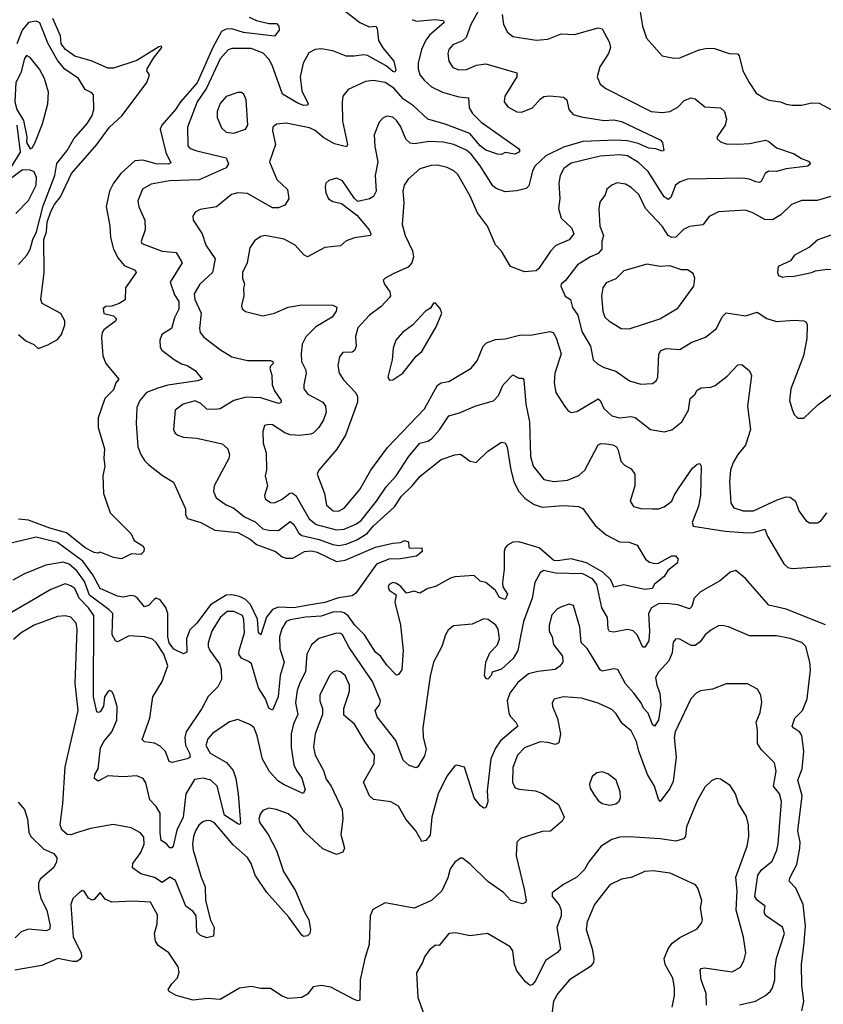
# Model space of a CAD drawing. Extents: x 1771496 to 1971148, y 471553 to 643630.
# Tile 455 of 656: x 1821760 to 1825906, y 606389 to 611469. Entities that reach past the tile are written whole.
import ezdxf

# ---------------------------------------------------------------- set-up
doc = ezdxf.new("R2010")
doc.units = 0

msp = doc.modelspace()

# ---------------------------------------------------------------- linework, layer by layer
at = {"layer": '0CON10XD'}
for points in [[(1824950.6, 611575), (1824972.9, 611435), (1824994.2, 611374.2), (1825075, 611282.2), (1825135, 611271.1), (1825165, 611271.8), (1825265, 611313.8), (1825307.6, 611322.4), (1825345, 611320.7), (1825420, 611295), (1825463.6, 611293.6), (1825471.7, 611281.7), (1825491.5, 611205), (1825523.1, 611145), (1825560.3, 611090.3), (1825598.8, 611065), (1825625, 611054.3), (1825685, 611045.7), (1825715, 611032.5), (1825745, 611028.6), (1825795, 611028.1), (1825845, 611040.8), (1825885, 611037.5), (1825985, 610984.3)], [(1823430.2, 611520.2), (1823515, 611453.8), (1823562.6, 611432.6), (1823597.5, 611435), (1823603.9, 611423.9), (1823611, 611361), (1823633.5, 611323.5), (1823690.6, 611255), (1823700.9, 611209.1), (1823695, 611197.5), (1823685, 611202.3), (1823651.7, 611231.7), (1823554.4, 611284.4), (1823535, 611288.2), (1823485, 611281.4), (1823445, 611281.5), (1823375, 611307.5), (1823315, 611318), (1823285, 611314.6), (1823251.9, 611298.1), (1823222.7, 611245), (1823207.9, 611175), (1823215, 611101.2), (1823249.2, 611035), (1823242.5, 611027.5), (1823225, 611027.1), (1823195, 611037.5), (1823116.2, 611085), (1823062.9, 611235), (1823045, 611265.5), (1823016.4, 611296.4), (1822955, 611321.2), (1822855, 611319.7), (1822835, 611313.9), (1822795, 611266.8), (1822724, 611116), (1822676.5, 611045), (1822626.6, 610915), (1822628.2, 610818.2), (1822640.6, 610805), (1822675, 610792.4), (1822825, 610756.4), (1822837.4, 610725), (1822825.2, 610704.8), (1822686.5, 610643.5), (1822532.6, 610637.4), (1822438.9, 610621.1), (1822393.6, 610595), (1822370.5, 610535), (1822375.8, 610504.2), (1822406.4, 610435), (1822407.5, 610385), (1822386.7, 610325), (1822391.2, 610315), (1822495, 610275.4), (1822568.3, 610268.3), (1822599.1, 610215), (1822537.3, 610115), (1822558.9, 610048.9), (1822580.6, 610015), (1822580.8, 609975), (1822558.5, 609931.5), (1822543.4, 609876.6), (1822494.2, 609845), (1822484, 609815), (1822485, 609780), (1822493.2, 609763.2), (1822556.5, 609716.5), (1822595, 609694.2), (1822625, 609685.7), (1822665, 609660), (1822702.5, 609615), (1822677.5, 609605), (1822525, 609583), (1822472.2, 609567.8), (1822413.8, 609545), (1822379.4, 609505), (1822365, 609467.5), (1822360.7, 609385), (1822370, 609265), (1822385.3, 609225.3), (1822404, 609194), (1822425, 609174.4), (1822497, 609117), (1822553.4, 609083.4), (1822615, 608946), (1822615.4, 608915), (1822626.7, 608895), (1822694.4, 608874.4), (1822766.2, 608836.2), (1822885, 608824.2), (1822949.2, 608789.2), (1822981.2, 608761.2), (1823080, 608725), (1823115, 608698.1), (1823135, 608691.1), (1823168.6, 608691.4), (1823228.8, 608725), (1823265, 608728.1), (1823295, 608721.8), (1823395, 608674.3), (1823438.7, 608681.3), (1823595, 608747.5), (1823685, 608768.8), (1823725, 608772), (1823745, 608782), (1823766.2, 608775), (1823767, 608747), (1823772.3, 608742.3), (1823835, 608743.8), (1823836.7, 608725), (1823808, 608702), (1823725, 608688.1), (1823664.2, 608685.8), (1823600.5, 608659.5), (1823495, 608510.8), (1823475, 608496), (1823405, 608486.1), (1823335, 608462), (1823260.3, 608449.7), (1823175, 608434.8), (1823095, 608438.1), (1823064.2, 608425.8), (1823033.6, 608386.4), (1823005, 608296.2), (1822992.9, 608305), (1822986.3, 608376.3), (1822951.8, 608451.8), (1822925, 608477.4), (1822895, 608492.4), (1822855, 608502.3), (1822825, 608499.8), (1822745, 608450.2), (1822673.9, 608356.1), (1822638.4, 608321.6), (1822621.1, 608275), (1822623.3, 608206.7), (1822605, 608197.3), (1822555, 608221.9), (1822530.9, 608255), (1822524, 608285), (1822525.2, 608405.2), (1822515, 608435.8), (1822485, 608475.8), (1822465, 608484.4), (1822455, 608480), (1822425, 608446.7), (1822405, 608439.2), (1822368.6, 608485), (1822352.5, 608495), (1822335, 608498.6), (1822295, 608489.6), (1822264.8, 608494.8), (1822174.7, 608534.7), (1822138.1, 608605), (1822085.5, 608675.5), (1821955, 608772.5), (1821845, 608799.7), (1821665, 608755.5)], [(1824132.5, 611525), (1824087.5, 611445), (1824063.2, 611376.8), (1824045, 611359.5), (1823995, 611339.4), (1823974.1, 611315.9), (1823968.5, 611295), (1823973.6, 611255), (1823995, 611222.2), (1824025, 611210), (1824065, 611211.2), (1824116.7, 611235), (1824165, 611241.8), (1824324.3, 611195), (1824325.5, 611175), (1824263.5, 611075), (1824260, 611045), (1824279.1, 611019.1), (1824325, 610993.5), (1824348.6, 610991.4), (1824405.8, 611015), (1824445, 611059.4), (1824465, 611072.2), (1824495, 611075.6), (1824565, 611070), (1824583.5, 611055), (1824593.5, 611005), (1824615, 610980), (1824657.3, 610967.3), (1824775, 610949.5), (1824825, 610952.7), (1824865, 610943.1), (1825065, 610850), (1825075.6, 610835), (1825082.5, 610795), (1825075, 610791.2), (1825042.2, 610802.2), (1825005, 610805.5), (1824951, 610831), (1824895, 610843.3), (1824835, 610846.7), (1824665, 610840.2), (1824565, 610810.5), (1824474.1, 610765.9), (1824418.8, 610715), (1824405, 610689.2), (1824395, 610646.7), (1824387.6, 610612.4), (1824372.7, 610597.3), (1824324.6, 610585.4), (1824265, 610581.3), (1824217.9, 610597.9), (1824201.1, 610611.1), (1824136.1, 610715), (1824088.9, 610775), (1824065, 610795.9), (1824000, 610825), (1823945, 610837.1), (1823875, 610840.8), (1823795, 610828.7), (1823775, 610831.2), (1823752.3, 610852.3), (1823725, 610920), (1823705, 610949.2), (1823685, 610965.6), (1823655, 610971.4), (1823635, 610962.5), (1823615, 610940), (1823589.5, 610875), (1823592.1, 610815), (1823608.5, 610735), (1823593.5, 610665), (1823600, 610585), (1823585, 610557.1), (1823565, 610544.5), (1823505, 610531.2), (1823487, 610547), (1823425, 610638), (1823395, 610652), (1823355, 610638.8), (1823340, 610625), (1823335.8, 610604.2), (1823340, 610575), (1823354, 610545), (1823375, 610531.4), (1823421.2, 610521.2), (1823500, 610460), (1823562.5, 610385), (1823571.9, 610365), (1823570, 610355), (1823487, 610343), (1823445, 610327.7), (1823415, 610303.1), (1823335, 610294.4), (1823245, 610245.7), (1823226.2, 610256.2), (1823181.1, 610305), (1823125, 610337.1), (1823025, 610355.6), (1823005, 610350.8), (1822972.3, 610327.7), (1822947.7, 610292.3), (1822933.3, 610215), (1822909.1, 610165), (1822909.2, 610135), (1822920, 610105), (1822914.4, 610084.4), (1822917.5, 610045), (1822903.8, 609995), (1822907.3, 609977.3), (1822925, 609962.9), (1823015, 609940.9), (1823075, 609955.5), (1823145, 609985.5), (1823215, 609998.2), (1823376.6, 609996.6), (1823396.6, 609986.6), (1823392.2, 609965), (1823372.5, 609935), (1823287.8, 609885), (1823236.4, 609833.6), (1823218, 609795), (1823212.5, 609747.5), (1823214.2, 609705), (1823234.7, 609665), (1823238.4, 609645), (1823225.5, 609585.5), (1823226.7, 609565), (1823247.4, 609537.4), (1823325, 609495.6), (1823338.2, 609475), (1823341.2, 609445), (1823327.1, 609405), (1823302.9, 609365), (1823275, 609336.4), (1823259.9, 609330.1), (1823203.1, 609323.1), (1823155, 609327.9), (1823128.2, 609338.2), (1823065, 609379.4), (1823045, 609381.4), (1823023.8, 609375), (1823014, 609345), (1823015.7, 609285), (1823032.2, 609235), (1823033, 609147), (1823027.5, 609115), (1823038.9, 609065), (1823022.5, 609015), (1823027, 608997), (1823055, 608978.5), (1823075, 608975.6), (1823115, 608994.6), (1823153.1, 609026.9), (1823165, 609028.7), (1823185, 609013.8), (1823254.1, 608894.1), (1823289.5, 608865), (1823395, 608836.4), (1823435, 608841), (1823495, 608866.3), (1823521.2, 608885), (1823601.6, 608985), (1823650.4, 609059.6), (1823701.8, 609115), (1823766.4, 609213.6), (1823825, 609284.6), (1823865, 609293.8), (1823885, 609307.3), (1823926.7, 609353.3), (1823975, 609424.5), (1824029.8, 609440.2), (1824113.6, 609476.4), (1824205, 609502.2), (1824230.2, 609529.8), (1824254.5, 609585), (1824305, 609637.5), (1824335, 609620), (1824355, 609619.2), (1824361.1, 609611.1), (1824372, 609485), (1824391.1, 609395), (1824395.4, 609215), (1824410, 609165), (1824465, 609097.5), (1824515, 609086.9), (1824586.7, 609093.3), (1824645, 609117.8), (1824675, 609145.8), (1824743.8, 609276.2), (1824758.1, 609281.9), (1824785, 609280.9), (1824820, 609275), (1824838.6, 609265), (1824848.2, 609248.2), (1824861.2, 609191.2), (1824880.9, 609170.9), (1824915, 609152), (1824934, 609125), (1824933.3, 609065), (1824909.4, 608985), (1824926.8, 608956.8), (1824965, 608946.7), (1825025.4, 608945.4), (1825055, 608946.2), (1825084.7, 608955.3), (1825124.6, 608985), (1825135.8, 609015), (1825159.4, 609050.6), (1825231.4, 609155), (1825255, 609175.8), (1825268.8, 609178.8), (1825275.6, 609165.6), (1825272.5, 609015), (1825261.3, 608958.7), (1825229.4, 608875), (1825235, 608856.2), (1825399.9, 608829.9), (1825515, 608821.1), (1825545, 608822.9), (1825605, 608841.1), (1825618.8, 608805), (1825701.5, 608661.5), (1825722.4, 608642.4), (1825745, 608638.1), (1825975, 608652.5)], [(1824249.5, 611495), (1824255.6, 611445), (1824277.5, 611405), (1824305, 611381.9), (1824425, 611363.6), (1824485, 611368.9), (1824553.7, 611396.3), (1824622.4, 611392.4), (1824745, 611426.9), (1824765, 611422.5), (1824800.9, 611355), (1824808.9, 611325), (1824798.1, 611295), (1824752.5, 611225), (1824740, 611175), (1824755, 611136.2), (1824784.6, 611114.6), (1825017.5, 610995), (1825075, 610989.6), (1825115, 610996.2), (1825155, 611017.5), (1825188.3, 611051.7), (1825225, 611066), (1825245, 611060.6), (1825295, 611018.9), (1825375, 611014.6), (1825395.4, 610995), (1825407.3, 610955), (1825400, 610925), (1825358.6, 610865), (1825358.6, 610855), (1825375, 610838.9), (1825405, 610828.2), (1825465, 610826.2), (1825525, 610830), (1825607.4, 610847.4), (1825625, 610840.6), (1825665, 610808.5), (1825755, 610777.5), (1825793.2, 610753.2), (1825829.7, 610739.7), (1825840, 610725), (1825826.8, 610713.2), (1825715, 610699.4), (1825665, 610685.9), (1825622.3, 610687.7), (1825606.7, 610675), (1825585, 610634.4), (1825575, 610628.9), (1825557, 610633)], [(1821755, 610205.8), (1821796.5, 610255), (1821814.6, 610285), (1821828.1, 610335), (1821847.5, 610375), (1821881.2, 610508.8), (1821941.9, 610665), (1821952.1, 610727.9), (1822005.3, 610795), (1822040, 610855), (1822109.6, 610935), (1822134.4, 610975), (1822142.5, 611005), (1822140.5, 611080.5), (1822131.7, 611091.7), (1822098.8, 611108.8), (1822063.3, 611165), (1821993.8, 611213.8), (1821956.7, 611256.7), (1821907, 611345), (1821863.5, 611453.5), (1821845, 611461.5), (1821805, 611454.7), (1821773.4, 611415), (1821745.6, 611344.4)], [(1822945, 611482), (1822982, 611465), (1823045, 611448.8), (1823085, 611449.1), (1823097.8, 611435), (1823098.8, 611415), (1823075, 611384.3), (1822915, 611403.2), (1822855, 611421.4), (1822825, 611419.3), (1822801.7, 611408.3), (1822755.9, 611325), (1822676.5, 611143.5), (1822589.7, 611045), (1822564.8, 611005.2), (1822494.5, 610925), (1822485.6, 610905), (1822514.4, 610784.4), (1822539.4, 610730.6), (1822525.8, 610724.2), (1822465.2, 610724.8), (1822395, 610744.7), (1822355, 610740.8), (1822282.5, 610675), (1822244.1, 610625.9), (1822224.1, 610585), (1822206.8, 610505), (1822225.4, 610405), (1822228.8, 610345), (1822244, 610285), (1822268.3, 610238.3), (1822300, 610200), (1822356.2, 610176.2), (1822361.4, 610165), (1822305.8, 610085), (1822305, 610024), (1822274.2, 610005), (1822235, 609990.8), (1822205, 609988.7), (1822191.7, 609978.3), (1822195, 609953.1), (1822245, 609941.4), (1822260, 609925), (1822255, 609913.8), (1822195, 609868.6), (1822186.7, 609855), (1822182.8, 609827.2), (1822189.4, 609735), (1822204.8, 609694.8), (1822271.2, 609615), (1822257.1, 609595), (1822245, 609558.6), (1822200, 609515), (1822165.6, 609415), (1822165.6, 609365), (1822198.6, 609255), (1822193.8, 609205), (1822198.8, 609165), (1822188.8, 609115), (1822193.3, 609025), (1822226.7, 608925), (1822335, 608816.2), (1822351.7, 608781.7), (1822395, 608754.2), (1822401.8, 608741.8), (1822400.4, 608725), (1822385, 608709.5), (1822337.3, 608712.7), (1822285, 608688), (1822245, 608694), (1822175, 608722.5), (1822165, 608717.5), (1822145, 608720), (1822098.8, 608745), (1822001.4, 608821.4), (1821916, 608845), (1821805, 608886.8), (1821755, 608892.2)], [(1821755, 609845.3), (1821792.5, 609812.5), (1821834.1, 609794.1), (1821855, 609772.5), (1821905, 609790.8), (1821955, 609818.9), (1821976.7, 609845), (1821993, 609895), (1821992.5, 609915), (1821972.8, 609952.8), (1821876.2, 610005), (1821869.1, 610025), (1821886.2, 610165), (1821884.4, 610335), (1821898.6, 610375), (1821902.7, 610425), (1821921.4, 610478.6), (1821940, 610515), (1821970.7, 610555), (1822027.1, 610675), (1822158, 610825), (1822223.7, 610915), (1822289.3, 610975), (1822416.7, 611145), (1822430, 611185), (1822416.2, 611205), (1822418.1, 611215), (1822450.2, 611269.8), (1822493.3, 611325), (1822491.7, 611331.7), (1822478.8, 611328.8), (1822365, 611258.5), (1822245, 611218.9), (1822215, 611219.6), (1822135, 611255.4), (1822045, 611281.2), (1821996.8, 611315), (1821975.2, 611345), (1821970.7, 611385), (1821931.2, 611475)], [(1823785, 611469.2), (1823805, 611460.6), (1823905, 611470), (1823944.2, 611464.2), (1823950.8, 611455), (1823875, 611389.6), (1823855, 611363.6), (1823833.5, 611315), (1823815.3, 611245), (1823815.3, 611215), (1823824.6, 611185), (1823847.2, 611157.2), (1823885, 611121.8), (1823941.4, 611095), (1824025, 611070.4), (1824076.2, 611065), (1824078.8, 611015), (1824096.4, 610985), (1824141.1, 610941.1), (1824333.3, 610805), (1824340, 610795), (1824336, 610785), (1824315, 610775.8), (1824265, 610783.8), (1824245.7, 610774.3), (1824225.5, 610774.5), (1824165, 610796.2), (1824135, 610818.7), (1824081.9, 610881.9), (1823955, 610929.8), (1823865.6, 610955.6), (1823791.1, 611025), (1823739.5, 611059.5), (1823690.5, 611115), (1823645, 611144.2), (1823585.5, 611154.5), (1823545, 611149.5), (1823455, 611109.4), (1823427.1, 611075), (1823423.2, 611043.2), (1823425.4, 610945), (1823450.9, 610825), (1823447, 610813), (1823385, 610828), (1823329.9, 610859.9), (1823285, 610897.9), (1823255, 610911.4), (1823135, 610935.5), (1823085, 610929.2), (1823066.2, 610915), (1823063.8, 610895), (1823080, 610825), (1823048.5, 610735), (1823087.5, 610645), (1823142.7, 610592.7), (1823149.2, 610545), (1823127.8, 610512.2), (1823095, 610498), (1823065, 610497.9), (1822935, 610573.1), (1822885, 610576.2), (1822853, 610567), (1822775, 610503.3), (1822690.9, 610489.1), (1822665, 610476.7)], [(1821815, 610802.9), (1821825, 610808), (1821838.2, 610831.8), (1821878.8, 610931.2), (1821906, 611035), (1821909.7, 611095), (1821888.8, 611165), (1821863.4, 611213.4), (1821814.1, 611274.1), (1821795, 611284.4), (1821785, 611268.1), (1821766.9, 611195), (1821739.8, 611145), (1821735.8, 611045), (1821745.3, 611005), (1821779.5, 610949.5), (1821796.5, 610865), (1821795.8, 610835), (1821815, 610802.9)], [(1822865, 610883.3), (1822925, 610903.8), (1822936.7, 610925), (1822928, 611055), (1822916.2, 611085), (1822905, 611093.3), (1822885, 611093.8), (1822825, 611073.3), (1822795, 611036.2), (1822778.8, 610995), (1822779.1, 610965), (1822801.7, 610911.7), (1822825, 610888.1), (1822865, 610883.3)], [(1821745.9, 610925), (1821763.5, 610785), (1821713.5, 610705)], [(1825557, 610633), (1825525, 610646.2), (1825490.6, 610650.6), (1825205, 610645.7), (1825167.2, 610632.8), (1825144, 610616), (1825118.6, 610551.4), (1825105, 610540.5), (1825085, 610554.5), (1825002.5, 610685), (1824952.2, 610732.2), (1824895, 610767.1), (1824855, 610771.3), (1824755.2, 610764.8), (1824605, 610729.3), (1824567.9, 610702.1), (1824548.8, 610665), (1824541.2, 610625), (1824546.6, 610546.6), (1824539.7, 610495), (1824553.8, 610445), (1824607.7, 610395), (1824619.6, 610365), (1824595, 610332.7), (1824526.6, 610303.4), (1824497.8, 610275), (1824438.1, 610185), (1824425, 610173.8), (1824365, 610169), (1824291.8, 610195), (1824245, 610274.5), (1824215, 610306.7), (1824173.8, 610403.8), (1824122.4, 610472.4), (1824082.6, 610562.6), (1824020.5, 610670.5), (1823999.9, 610689.9), (1823965.8, 610705.8), (1823915, 610717.7), (1823882.6, 610717.4), (1823825, 610699.6), (1823763.9, 610646.1), (1823744.5, 610615), (1823736.5, 610585), (1823742.5, 610525), (1823732.7, 610412.7), (1823749.1, 610355), (1823787, 610277), (1823791.8, 610245), (1823783.6, 610215), (1823765, 610191.4), (1823690.8, 610159.2), (1823645, 610136.2), (1823635.6, 610125), (1823641.8, 610105), (1823670.5, 610065), (1823673.3, 610045), (1823668.1, 610035), (1823625, 609988.9), (1823565, 609944.4), (1823505, 609878.6), (1823492.9, 609835), (1823496.6, 609785), (1823488.3, 609761.7), (1823475, 609753.8), (1823427.8, 609752.2), (1823410.3, 609729.7), (1823401.9, 609685), (1823408.1, 609645), (1823430.5, 609610.5), (1823494.7, 609544.7), (1823503.2, 609525), (1823503.2, 609495), (1823441.2, 609325), (1823396, 609254), (1823303.5, 609145), (1823294.4, 609125), (1823332.2, 609025), (1823342.9, 608965), (1823376.7, 608935), (1823405, 608933.8), (1823435, 608948.2), (1823514.3, 609045.7), (1823571.8, 609145), (1823657.4, 609262.6), (1823848.8, 609461.2), (1823915, 609583.1), (1823935, 609595.5), (1823975, 609602.5), (1824089.5, 609670.5), (1824120.5, 609709.5), (1824151.9, 609785), (1824168.3, 609801.7), (1824215, 609818.8), (1824265, 609822.8), (1824345, 609842.5), (1824395, 609841.6), (1824495, 609861.2), (1824512.5, 609855), (1824527.7, 609827.7), (1824553.8, 609745), (1824521.6, 609645), (1824517.7, 609595), (1824526.4, 609546.4), (1824572.6, 609472.6), (1824590.3, 609450.3), (1824605, 609442), (1824635, 609447.1), (1824745, 609513.1), (1824755, 609504), (1824773.2, 609463.2), (1824815, 609425.4), (1824855, 609415.4), (1824915, 609421.8), (1824935, 609417.5), (1825015, 609354.4), (1825085, 609342.5), (1825125, 609352.5), (1825176.9, 609395), (1825210, 609455), (1825219.2, 609515), (1825243.3, 609535), (1825255, 609557.5), (1825275, 609569.5), (1825325, 609573.1), (1825348.3, 609581.7), (1825410, 609630), (1825465, 609688), (1825485, 609690), (1825525, 609656.7), (1825536.2, 609633.8), (1825514.5, 609475), (1825529.5, 609355), (1825505.3, 609274.7), (1825465, 609225.6), (1825441.5, 609185), (1825427.8, 609145), (1825421.5, 609085), (1825428.9, 608975), (1825445, 608950), (1825492.5, 608935), (1825545, 608934.7), (1825667.8, 608992.2), (1825715, 609007.7), (1825735, 609006.4), (1825762.2, 608985), (1825779.4, 608935), (1825816.2, 608885), (1825835, 608872.9), (1825876.4, 608873.6), (1825894.2, 608885), (1825924.2, 608925)], [(1821740.9, 610469.1), (1821805, 610535.8), (1821845.3, 610615), (1821846.8, 610655), (1821835, 610684), (1821815, 610692.5), (1821775, 610693.8), (1821637.9, 610592.1)], [(1825950.6, 610559.4), (1825875, 610535.4), (1825795, 610536.6), (1825742, 610515), (1825687.3, 610462.7), (1825644.1, 610435.9), (1825605, 610437.7), (1825542.7, 610472.7), (1825505, 610485.5), (1825365, 610477.8), (1825316.6, 610453.4), (1825285, 610410.8), (1825215, 610401.5), (1825185, 610386.2), (1825145, 610347.5), (1825125, 610345.4), (1825105, 610355.4), (1825074, 610404), (1824987.9, 610495), (1824955, 610566.7), (1824915, 610603.3), (1824885, 610621.1), (1824843, 610627), (1824814.3, 610615.7), (1824788.8, 610595), (1824780, 610565), (1824752.7, 610527.3), (1824747.3, 610492.7), (1824753.1, 610403.1), (1824771.3, 610355), (1824763.5, 610325), (1824764.1, 610285), (1824745, 610262.7), (1824705, 610246.2), (1824637.5, 610205), (1824576.3, 610123.7), (1824552.9, 610105), (1824551.1, 610095), (1824575, 610042.5), (1824601.9, 610025), (1824611.3, 609985), (1824639.7, 609945), (1824660.2, 609860.2), (1824705.3, 609785.3), (1824718.6, 609715), (1824742.4, 609692.4), (1824776.2, 609675), (1824836, 609655), (1824905.6, 609605.6), (1824965, 609589.4), (1825025, 609591.4), (1825044.2, 609605), (1825052.2, 609625), (1825057.1, 609742.9), (1825067, 609763), (1825095, 609773.5), (1825165, 609766.7), (1825225, 609803.5), (1825298.5, 609831.5), (1825355, 609875.7), (1825384.7, 609935.3), (1825405, 609956.5), (1825505, 609941.1), (1825565, 609960), (1825615, 609927.3), (1825665, 609912.5), (1825755, 609919.5), (1825805.6, 609915.6), (1825817.9, 609907.9), (1825822.5, 609895), (1825820.5, 609825), (1825804.4, 609735), (1825738.1, 609565), (1825730.8, 609505), (1825745, 609457.5), (1825755, 609432.5), (1825775, 609412.5), (1825805, 609412.5), (1825877.2, 609482.8), (1825980.2, 609559.8)], [(1822665, 610476.7), (1822653.9, 610456.1), (1822656, 610435), (1822701.1, 610365), (1822720, 610305), (1822769.6, 610235), (1822755.7, 610164.3), (1822689.5, 610105), (1822660.5, 610055), (1822664.5, 610025), (1822696.9, 609955), (1822687.7, 609875), (1822691.8, 609855), (1822711.1, 609831.1), (1822795.7, 609765), (1822855, 609730.4), (1822935, 609710.8), (1823055, 609710), (1823066.7, 609705), (1823068, 609695), (1823055, 609682), (1823051.3, 609668.7), (1823060.8, 609635), (1823063.3, 609585), (1823074.3, 609554.3), (1823108.9, 609505), (1823107.9, 609492.1), (1823095, 609488.9), (1823005, 609518.4), (1822928, 609522), (1822865.9, 609504.1), (1822795, 609462.1), (1822767.6, 609457.6), (1822725, 609460.5), (1822695, 609488.5), (1822665, 609502.2), (1822604.2, 609485.8), (1822562.5, 609455), (1822554.4, 609355.6), (1822562.5, 609335), (1822575.4, 609325.4), (1822605, 609315.6), (1822675, 609310), (1822805, 609281.5), (1822833.6, 609255), (1822842.2, 609225), (1822838.9, 609205), (1822763.8, 609065), (1822760.4, 609035), (1822773.1, 609003.1), (1822825, 608965.6), (1822865, 608949.1), (1822920.5, 608905), (1822975, 608878.1), (1823015, 608842.9), (1823045.3, 608834.7), (1823095, 608834.3), (1823155, 608879.3), (1823173.8, 608865), (1823200.8, 608820.8), (1823215, 608808.2), (1823305, 608788.1), (1823375, 608761.6), (1823406.4, 608756.4), (1823445, 608762.9), (1823498.8, 608785), (1823552.2, 608817.8), (1823585, 608858.1), (1823693.6, 608955), (1823729.6, 609010.4), (1823785.7, 609064.3), (1823826.1, 609113.9), (1823935, 609200.4), (1824005, 609224.6), (1824035, 609227.8), (1824085, 609192.2), (1824115, 609184.4), (1824175, 609242.5), (1824245, 609289.2), (1824265, 609286), (1824275, 609263.3), (1824291.6, 609155), (1824310.3, 609085), (1824335.6, 609035.6), (1824368, 608998), (1824415, 608967.8), (1824455, 608954.7), (1824565, 608962.9), (1824643.1, 608956.9), (1824665, 608948), (1824729.6, 608859.6), (1824785, 608810.8), (1824855, 608775.6), (1824905, 608774.3), (1824945, 608758.8), (1824988.8, 608685), (1825009.8, 608669.8), (1825035, 608662.7), (1825055, 608666), (1825125, 608702.9), (1825143.3, 608703.3), (1825157.5, 608685), (1825151.2, 608665), (1825103.4, 608626.6), (1825085, 608596.2), (1825035, 608557.5), (1825022.5, 608535), (1824985, 608530), (1824875, 608553.9), (1824825, 608541.9), (1824809.2, 608579.2), (1824769.4, 608619.4), (1824685, 608667.7), (1824605, 608687.7), (1824535, 608677.1), (1824515, 608679.6), (1824440, 608745), (1824335.3, 608774.7), (1824305, 608772.9), (1824277.5, 608757.5), (1824265, 608744), (1824259.6, 608725), (1824260.4, 608635), (1824250.4, 608565), (1824252.6, 608542.6), (1824276.8, 608505), (1824265, 608478.6), (1824235, 608487.5), (1824214.7, 608524.7), (1824165, 608565.5), (1824135, 608573.1), (1824105, 608601.4), (1824005.4, 608595.4), (1823981.9, 608588.1), (1823905, 608544.3), (1823866.1, 608533.9), (1823825, 608510), (1823795, 608520), (1823755, 608510), (1823726.2, 608545), (1823705, 608560.8), (1823685, 608565.5), (1823666.2, 608555), (1823662, 608542), (1823666.4, 608526.4), (1823701.7, 608501.7), (1823695.9, 608464.1), (1823724.3, 608345.7), (1823738.9, 608215), (1823732, 608115), (1823715, 608090), (1823705, 608086.7), (1823695, 608096), (1823655, 608139.1), (1823624, 608184), (1823595, 608205.4), (1823539.5, 608295), (1823489.2, 608345), (1823455, 608393.8), (1823435, 608408.4), (1823415, 608413.5), (1823375, 608412), (1823315, 608391.2), (1823235, 608386.3), (1823155, 608372.9), (1823135, 608363.8), (1823112.9, 608327.1), (1823100, 608285), (1823102.8, 608225), (1823125.3, 608155), (1823104.8, 608085), (1823093.3, 607975), (1823065, 607907.1), (1823045, 607917.8), (1823027.6, 607965), (1822992.2, 608022.2), (1822956, 608145), (1822945, 608156.4), (1822905.4, 608175.4), (1822891.1, 608195), (1822891.8, 608215), (1822919.5, 608305), (1822917.4, 608375), (1822909.2, 608395), (1822865, 608416.2), (1822830, 608415), (1822795.3, 608385), (1822750.8, 608315), (1822732.4, 608255), (1822732, 608235), (1822740.4, 608215), (1822791.9, 608145), (1822799.4, 608115), (1822801.1, 608065), (1822782.6, 608027.4), (1822732.3, 607977.7), (1822699.6, 607915), (1822618.6, 607795), (1822613, 607765), (1822615.7, 607725.7), (1822636.2, 607685), (1822639.5, 607665), (1822625, 607656.1), (1822547.3, 607637.3), (1822532, 607642), (1822513, 607693), (1822485, 607721.5), (1822456.1, 607736.1), (1822403.5, 607743.5), (1822391.4, 607755), (1822430.9, 607865), (1822447.6, 607975), (1822496.2, 608055), (1822525.2, 608135), (1822504.1, 608195), (1822465, 608255.5), (1822445, 608272.3), (1822404.6, 608284.6), (1822325, 608290), (1822265, 608259.4), (1822255, 608264.2), (1822237.1, 608295), (1822240.5, 608405), (1822222.2, 608425), (1822120.7, 608500.7), (1822095, 608570), (1822055, 608625.2), (1822015, 608659.3), (1821985, 608670.5), (1821895, 608654.7), (1821785, 608610.4), (1821725, 608577.3)], [(1825695, 610140), (1825715, 610143.8), (1825755, 610146.2), (1825845, 610164), (1825865, 610173.8), (1825925, 610182), (1826015, 610180), (1826115, 610257.5), (1826126.2, 610275), (1826116, 610325), (1826065, 610355.6), (1826025, 610366), (1825965, 610364), (1825877.3, 610332.7), (1825835, 610296.2), (1825757.5, 610255), (1825737.5, 610225), (1825672.5, 610195), (1825670, 610165), (1825675, 610150), (1825695, 610140)], [(1824905, 609874.4), (1825062, 609925), (1825155, 609981.4), (1825238.6, 610095), (1825242.9, 610135), (1825235, 610158.8), (1825205, 610178.6), (1825175, 610178.6), (1825115, 610198.8), (1825065, 610195.6), (1824995, 610207.1), (1824876.3, 610173.7), (1824835, 610132.2), (1824785, 610111.1), (1824768.1, 610085), (1824761.9, 610045), (1824768.1, 609965), (1824778.6, 609935), (1824799.2, 609915), (1824863.3, 609875), (1824905, 609874.4)], [(1823668.8, 609608.8), (1823685, 609610.8), (1823736.7, 609645), (1823806.3, 609733.7), (1823835, 609758), (1823909.2, 609885), (1823938.6, 609955), (1823929.7, 609979.7), (1823905, 610006.2), (1823895, 610006.2), (1823879.9, 609980.1), (1823854.2, 609965), (1823786.2, 609893.8), (1823734.3, 609855), (1823700.8, 609815), (1823687.8, 609775), (1823682.5, 609715), (1823660, 609625), (1823668.8, 609608.8)], [(1825917.9, 608347.9), (1825715, 608427.7), (1825625, 608448.9), (1825505, 608586.8), (1825455, 608627.1), (1825425, 608619.1), (1825375.7, 608575), (1825272.3, 608517.7), (1825240, 608485), (1825227.8, 608442.2), (1825215, 608430), (1825155, 608449.7), (1825095, 608457.6), (1825055, 608454.8), (1825019.1, 608435), (1825004.8, 608405.2), (1825009.7, 608315), (1825005.4, 608265), (1824985, 608232), (1824975, 608231.2), (1824945.4, 608295), (1824925, 608316.9), (1824895, 608323.8), (1824825, 608309.1), (1824803.5, 608313.5), (1824796.5, 608326.5), (1824793.4, 608385), (1824762.8, 608435), (1824737, 608555), (1824714.7, 608585), (1824665, 608610), (1824525, 608613.8), (1824463, 608627), (1824445.4, 608614.6), (1824417.8, 608565), (1824404.1, 608485), (1824359.7, 608365), (1824343.9, 608286.1), (1824330.8, 608215), (1824306.1, 608173.9), (1824245, 608118.9), (1824197.7, 608102.3), (1824192.5, 608085), (1824175, 608066.7), (1824165, 608070), (1824158.8, 608085), (1824164.6, 608155), (1824185, 608202.5), (1824225, 608244.4), (1824235.7, 608274.3), (1824228.4, 608325), (1824216.1, 608346.1), (1824177.5, 608375), (1824155, 608378.5), (1824095, 608350.6), (1823997.6, 608342.4), (1823971.2, 608318.8), (1823957.5, 608295), (1823938.5, 608235), (1823894.7, 608155.3), (1823877.3, 608082.7), (1823839.3, 607815), (1823842.5, 607765), (1823856.7, 607705), (1823848.9, 607671.1), (1823813.8, 607615), (1823805, 607610), (1823769.3, 607620.7), (1823739.2, 607649.2), (1823700.6, 607750.6), (1823605, 607872.9), (1823593.4, 607905), (1823615.9, 607935), (1823620.9, 607955), (1823580, 608055), (1823460.8, 608230.8), (1823425.7, 608295.7), (1823415, 608302.7), (1823395, 608303.8), (1823303.4, 608276.6), (1823265.4, 608244.6), (1823241.5, 608195), (1823234.8, 608105.2), (1823205, 608048.6), (1823192.2, 608007.8), (1823184, 607945), (1823194.7, 607885), (1823173.4, 607836.6), (1823161.2, 607785), (1823160, 607715), (1823175.3, 607625), (1823187.8, 607595), (1823215, 607555.5), (1823233.5, 607496.5), (1823223, 607477), (1823125, 607521.2), (1823092.8, 607542.8), (1823049.8, 607589.8), (1823013.6, 607653.6), (1822985.8, 607775), (1822969.1, 607815), (1822950.8, 607830.8), (1822885, 607857.9), (1822843.4, 607846.6), (1822754.4, 607785.6), (1822730.7, 607759.3), (1822720.8, 607725), (1822742.7, 607685), (1822827.2, 607637.2), (1822861.8, 607595), (1822876, 607555), (1822888.2, 607475), (1822898.7, 607321.3), (1822895, 607316.2), (1822885, 607320), (1822816.5, 607365), (1822778.6, 607515), (1822745.8, 607545.8), (1822706.1, 607556.1), (1822661.7, 607548.3), (1822616.8, 607475), (1822603.1, 607355), (1822571.6, 607288.4), (1822551.9, 607205), (1822545, 607197.1), (1822535, 607197.1), (1822517.8, 607217.8), (1822490.5, 607235), (1822484.8, 607274.8), (1822484.8, 607374.8), (1822465, 607410), (1822431.5, 607445), (1822411.2, 607531.2), (1822397.1, 607555), (1822365, 607567.3), (1822295, 607562.9), (1822215, 607567.5), (1822165, 607540), (1822146.4, 607555), (1822147.9, 607575), (1822165.9, 607604.1), (1822176.8, 607713.2), (1822194.7, 607745.3), (1822235.3, 607794.7), (1822261.1, 607855), (1822262.9, 607925), (1822245, 607987.5), (1822235, 608003.8), (1822225, 608008.8), (1822215, 608002), (1822198.5, 607975), (1822192.4, 607927.6)], [(1822192.4, 607927.6), (1822175, 607898), (1822165, 607894.2), (1822158.8, 607898.8), (1822141.4, 607975), (1822142.6, 608395), (1822115.2, 608435), (1822067.5, 608485), (1822044, 608534), (1822025, 608548.7), (1821995, 608557.8), (1821920.8, 608529.2), (1821655.2, 608374.8)], [(1825795.6, 606355), (1825806.2, 606405), (1825795.8, 606485.8), (1825794.1, 606595), (1825807, 606707), (1825814.3, 606795), (1825801.2, 606905), (1825765, 606988.6), (1825730.6, 607025), (1825734.5, 607045), (1825769.5, 607110.5), (1825784.8, 607195.2), (1825785.8, 607225), (1825773.8, 607285), (1825796.9, 607465), (1825774.6, 607545), (1825796.1, 607605), (1825805.6, 607695), (1825795, 607775.8), (1825785, 607793.1), (1825753.1, 607813.1), (1825744.5, 607825), (1825759.4, 607865), (1825798.9, 607905), (1825822, 607965), (1825839.1, 608115), (1825836.2, 608155), (1825816, 608236), (1825795, 608255.6), (1825735, 608276.4), (1825665, 608289.5), (1825525, 608290.6), (1825417.3, 608337.3), (1825385, 608344), (1825365, 608342), (1825325, 608319.2), (1825295.7, 608295), (1825271.2, 608258.8), (1825245, 608240.5), (1825225, 608240.5), (1825165, 608273.1), (1825145, 608274.2), (1825132, 608258), (1825126.9, 608203.1), (1825109.5, 608160.5), (1825055, 608102.9), (1825040.8, 608075), (1825046.8, 608035), (1825062.4, 607995), (1825067.7, 607935), (1825055.3, 607855), (1825035, 607823.8), (1825025, 607833.3), (1825002, 607892), (1824977.9, 607917.9), (1824966, 607945), (1824927.9, 607995), (1824885, 608042.7), (1824845.9, 608115.9), (1824825, 608120.9), (1824765, 608107.3), (1824754.6, 608115), (1824713.9, 608183.9), (1824687.1, 608225), (1824656.7, 608256.7), (1824649.4, 608335), (1824617, 608447), (1824595, 608454), (1824555, 608440), (1824535, 608429.2), (1824505, 608399.2), (1824491.1, 608345), (1824491.5, 608315), (1824507.1, 608285), (1824514.2, 608245), (1824561.1, 608185), (1824561.8, 608155), (1824546.9, 608133.1), (1824523.1, 608116.9), (1824433.7, 608106.3), (1824385, 608093.4), (1824329.7, 608050.3), (1824288.2, 607995), (1824275.9, 607955), (1824283.2, 607893.2), (1824290.4, 607875), (1824320.4, 607845), (1824330, 607825), (1824241.4, 607748.6), (1824215, 607710.6), (1824191.2, 607655), (1824171.5, 607491.5), (1824175.5, 607434.5), (1824165, 607402.5), (1824155, 607401.2), (1824135, 607414.2), (1824104.6, 607455), (1824055, 607612.5), (1824015, 607623.3), (1824005, 607620), (1823964.1, 607565.9), (1823919.7, 607475), (1823887.2, 607355), (1823877.4, 607262.6), (1823855, 607234.3), (1823835, 607230), (1823803.1, 607285), (1823751.9, 607345), (1823715, 607412.2), (1823675, 607434.4), (1823585.4, 607445.4), (1823564.4, 607465), (1823534.3, 607535), (1823589.1, 607630.9), (1823590.6, 607675), (1823540, 607745), (1823487.9, 607835), (1823431.8, 607881.8), (1823431.9, 607915), (1823451.7, 607971.7), (1823461.5, 608005), (1823461.1, 608035), (1823438.9, 608085), (1823415, 608103.8), (1823395, 608110.5), (1823375, 608103.1), (1823358.9, 608085), (1823308.6, 607985), (1823308.6, 607955), (1823323.1, 607915), (1823322.5, 607885), (1823285.3, 607784.7), (1823275.3, 607715.3), (1823284.8, 607674.8), (1823327.1, 607595), (1823341.2, 607551.2), (1823366.9, 607515), (1823423.1, 607395), (1823427.5, 607345), (1823417.5, 607265), (1823436.7, 607195), (1823426.5, 607173.5), (1823395, 607161.9), (1823325, 607190.9), (1823229.7, 607279.7), (1823191.9, 607335), (1823145, 607372.5), (1823084.7, 607394.7), (1823045, 607400.4), (1823015, 607389.5), (1823000.5, 607370.5), (1822994, 607345), (1822998.9, 607325), (1823042, 607265), (1823085, 607182.5), (1823122.1, 607075), (1823183.1, 606975), (1823228.9, 606865), (1823252.2, 606825), (1823261.4, 606775), (1823257.1, 606755), (1823245, 606742.9), (1823225, 606738.6), (1823215, 606745.7), (1823148.3, 606838.3), (1823035.6, 606965.6), (1822975.6, 607055), (1822954.9, 607114.9), (1822935, 607145.9), (1822861.9, 607211.9), (1822765, 607324.7), (1822745, 607335.4), (1822725, 607337.3), (1822705, 607330.5), (1822685, 607313.3), (1822666.6, 607285), (1822657.5, 607255), (1822651.2, 607215), (1822654.8, 607184.8), (1822696.3, 607045), (1822717.3, 606995), (1822719.5, 606925), (1822744, 606824), (1822763.3, 606785), (1822759.5, 606740.5), (1822725, 606732.2), (1822693.8, 606743.8), (1822675, 606763.3), (1822670.8, 606845), (1822655, 606868.1), (1822617.5, 606895), (1822565, 607028.5), (1822535, 607044.5), (1822495, 607018.5), (1822455, 607042.7), (1822385, 607062.4), (1822342.8, 607092.8), (1822344.7, 607115), (1822385, 607172.2), (1822402.6, 607215), (1822400.8, 607250.8), (1822383.6, 607273.6), (1822335, 607299.8), (1822242.5, 607317.5), (1822125, 607296.9), (1822054.2, 607274.2)], [(1822054.2, 607274.2), (1822025, 607264.5), (1822005, 607265.6), (1821978.6, 607288.6), (1821968.5, 607315), (1821983.8, 607425), (1821995.4, 607615), (1822061.8, 607905), (1822046.8, 608045), (1822057.3, 608325), (1822051.8, 608355), (1822025, 608386.5), (1821995, 608393.6), (1821955, 608389.6), (1821835, 608344.6), (1821768.1, 608305), (1821729.3, 608270.7)], [(1825473, 606387), (1825555.3, 606404.7), (1825607.1, 606435), (1825633.1, 606456.9), (1825644.4, 606475), (1825655.6, 606515), (1825655.5, 606565), (1825665, 606627.5), (1825705.4, 606755), (1825695, 606788), (1825607.5, 606847.5), (1825600.8, 606865), (1825605.9, 606895.9), (1825565, 606926.6), (1825553.4, 606945), (1825568.7, 607055), (1825587.6, 607082.4), (1825641.8, 607128.2), (1825666, 607185), (1825673.5, 607216.5), (1825690.2, 607435), (1825679.4, 607475), (1825649.1, 607515), (1825662.8, 607592.8), (1825654.5, 607634.5), (1825585, 607703.1), (1825566.5, 607735), (1825566.5, 607805), (1825559.4, 607845), (1825579.4, 607895), (1825588.8, 607948.8), (1825583.4, 607983.4), (1825566, 608015), (1825515, 608042.9), (1825405, 608043.1), (1825335, 608015.7), (1825273.2, 608006.8), (1825250, 607995), (1825222.9, 607965), (1825141.3, 607795), (1825137.3, 607765), (1825146.4, 607665), (1825130.8, 607539.2), (1825115, 607502.2), (1825065, 607436.2), (1825055, 607447.5), (1825035.3, 607515.3), (1824998.4, 607575), (1824953.5, 607695), (1824942.9, 607745), (1824915, 607800.6), (1824868.3, 607838.3), (1824837.2, 607887.2), (1824815, 607909.4), (1824745, 607943.5), (1824658.2, 607968.2), (1824565, 607975.7), (1824517.3, 607962.7), (1824508, 607945), (1824508.6, 607925), (1824534.5, 607864.5), (1824550.8, 607785), (1824541.9, 607738.1), (1824525, 607730), (1824485, 607740.6), (1824445, 607742.9), (1824365, 607713.1), (1824328.5, 607675), (1824305, 607611.2), (1824303.2, 607535), (1824315, 607507.1), (1824335, 607500), (1824420.9, 607490.9), (1824457.4, 607477.4), (1824540.1, 607420.1), (1824569.4, 607355), (1824558.6, 607335), (1824498.1, 607281.9), (1824455, 607280.5), (1824374.5, 607255.5), (1824343.8, 607245), (1824324.7, 607225.3), (1824321.2, 607155), (1824363, 606983), (1824373.4, 606925), (1824370, 606915)], [(1824805, 607416.2), (1824835, 607423.3), (1824852.3, 607437.7), (1824859.2, 607455), (1824858.6, 607485), (1824837.5, 607545), (1824795, 607578.6), (1824765, 607588), (1824737.3, 607582.7), (1824714, 607565), (1824699.2, 607525), (1824702.5, 607505), (1824721.7, 607471.7), (1824745, 607440), (1824765, 607425.8), (1824805, 607416.2)], [(1825302.9, 606385), (1825301.1, 606445), (1825276.6, 606515), (1825270, 606565), (1825275.5, 606574.5), (1825293.1, 606576.9), (1825435, 606556.7), (1825478.6, 606581.4), (1825496.7, 606613.3), (1825505.5, 606655), (1825494.5, 606735.5), (1825456.8, 606875), (1825460.8, 606975), (1825454.7, 607045), (1825513.6, 607205), (1825521.5, 607255), (1825520.4, 607315), (1825508.9, 607358.9), (1825468.6, 607425), (1825452.5, 607475), (1825425, 607518.8), (1825375, 607550), (1825355, 607553.8), (1825328.6, 607541.4), (1825295, 607510), (1825255, 607438.8), (1825200.9, 607305), (1825195.6, 607255), (1825185, 607243.3), (1825145, 607230.4), (1825065, 607243.4), (1824905, 607253.3), (1824855, 607251.1), (1824815, 607240), (1824759.2, 607205), (1824695.5, 607125), (1824674.5, 607085), (1824635, 607045.5), (1824565, 607007.5), (1824508, 606965), (1824507.5, 606945), (1824542.7, 606902.7), (1824553.9, 606875), (1824553.1, 606845), (1824531.1, 606785), (1824550, 606675), (1824535, 606657.1), (1824472.1, 606615), (1824420.4, 606509.6), (1824405, 606491.1), (1824395, 606485.5), (1824389.1, 606489.1), (1824368.9, 606505), (1824325, 606561.4), (1824313.5, 606595), (1824304, 606665), (1824290, 606685), (1824265, 606702.1), (1824174.4, 606754.4), (1824085, 606742.1), (1824008.1, 606758.1), (1823975, 606753.8), (1823925, 606692.5), (1823905, 606693.8), (1823875, 606671.2), (1823848, 606635), (1823838.8, 606605), (1823807.7, 606552.3), (1823814.3, 606425), (1823843.4, 606343.4)], [(1821752, 607432), (1821785.6, 607395), (1821800, 607345), (1821807.3, 607277.3), (1821818, 607255), (1821885, 607190), (1821936.8, 607166.8), (1821951.9, 607145), (1821950.9, 607125), (1821937.3, 607095), (1821865.8, 607035), (1821858.1, 607015), (1821857.5, 606985), (1821870, 606935), (1821900.2, 606875), (1821917.3, 606795), (1821914.3, 606775), (1821895, 606768.5), (1821805, 606776.4), (1821767.3, 606762.7), (1821736.9, 606733.1)], [(1824370, 606915), (1824355, 606907.6), (1824294.3, 606925), (1824255.7, 606965.7), (1824175, 607022.5), (1824085, 607111.9), (1824045, 607142.5), (1824035, 607143.3), (1824005, 607123.3), (1823981.7, 607088.3), (1823968.7, 607041.3), (1823937.9, 606975), (1823885, 606925.6), (1823795, 606885.7), (1823646.4, 606913.6), (1823581.7, 606878.3), (1823567.5, 606845), (1823562.4, 606697.6), (1823540, 606625), (1823516.9, 606515), (1823515, 606411.2), (1823505, 606407.5), (1823485, 606414.3), (1823365, 606477.5), (1823315, 606486.7), (1823275, 606480), (1823245, 606442.5), (1823216.1, 606423.9), (1823145, 606420), (1823115, 606431.4), (1823055, 606470.4), (1823005, 606471.6), (1822955, 606481.1), (1822895, 606471.8), (1822795, 606414.6), (1822728.8, 606418.8), (1822655, 606410.2), (1822567.5, 606435), (1822532.2, 606455), (1822526.9, 606465), (1822545, 606495.8), (1822575, 606526.7), (1822583.1, 606555), (1822577.3, 606582.7), (1822528.9, 606655), (1822475, 606692.5), (1822460.4, 606715), (1822456.1, 606755), (1822469.2, 606805), (1822471.1, 606851.1), (1822435, 606915.8), (1822345, 606920.7), (1822235, 606916), (1822202.1, 606932.1), (1822175, 606966.2), (1822145, 606930), (1822135, 606926.2), (1822115, 606936.2), (1822092.9, 606972.9), (1822085, 606976), (1822071.4, 606968.6), (1822034.7, 606935.3), (1822024, 606905), (1822036, 606735), (1822078, 606655), (1822078.8, 606635), (1822070.2, 606619.8), (1822055, 606610.9), (1822035, 606610.4), (1821957.5, 606625), (1821875, 606590), (1821734.6, 606565.4)], [(1825126.4, 606375), (1825137.9, 606435), (1825138.5, 606475), (1825129.5, 606525), (1825089.5, 606595), (1825084.6, 606625), (1825105, 606675.8), (1825125.7, 606705), (1825165, 606734.4), (1825255, 606779.2), (1825278.8, 606811.2), (1825282, 606825), (1825271.9, 606885), (1825279.4, 606925), (1825257.8, 606987.8), (1825246, 607005), (1825116.3, 607066.3), (1825027.5, 607077.5), (1824985, 607074.4), (1824915, 607044.3), (1824865, 607034.3), (1824805, 607005.5), (1824725.5, 606905), (1824688.2, 606815), (1824683.3, 606775), (1824713.3, 606675), (1824722.2, 606625), (1824720, 606605), (1824704.2, 606585), (1824596, 606515), (1824537.1, 606445), (1824514.6, 606405.4), (1824501.7, 606311.7)]]:
    msp.add_lwpolyline(points, dxfattribs=at)

doc.saveas('drawing.dxf')
